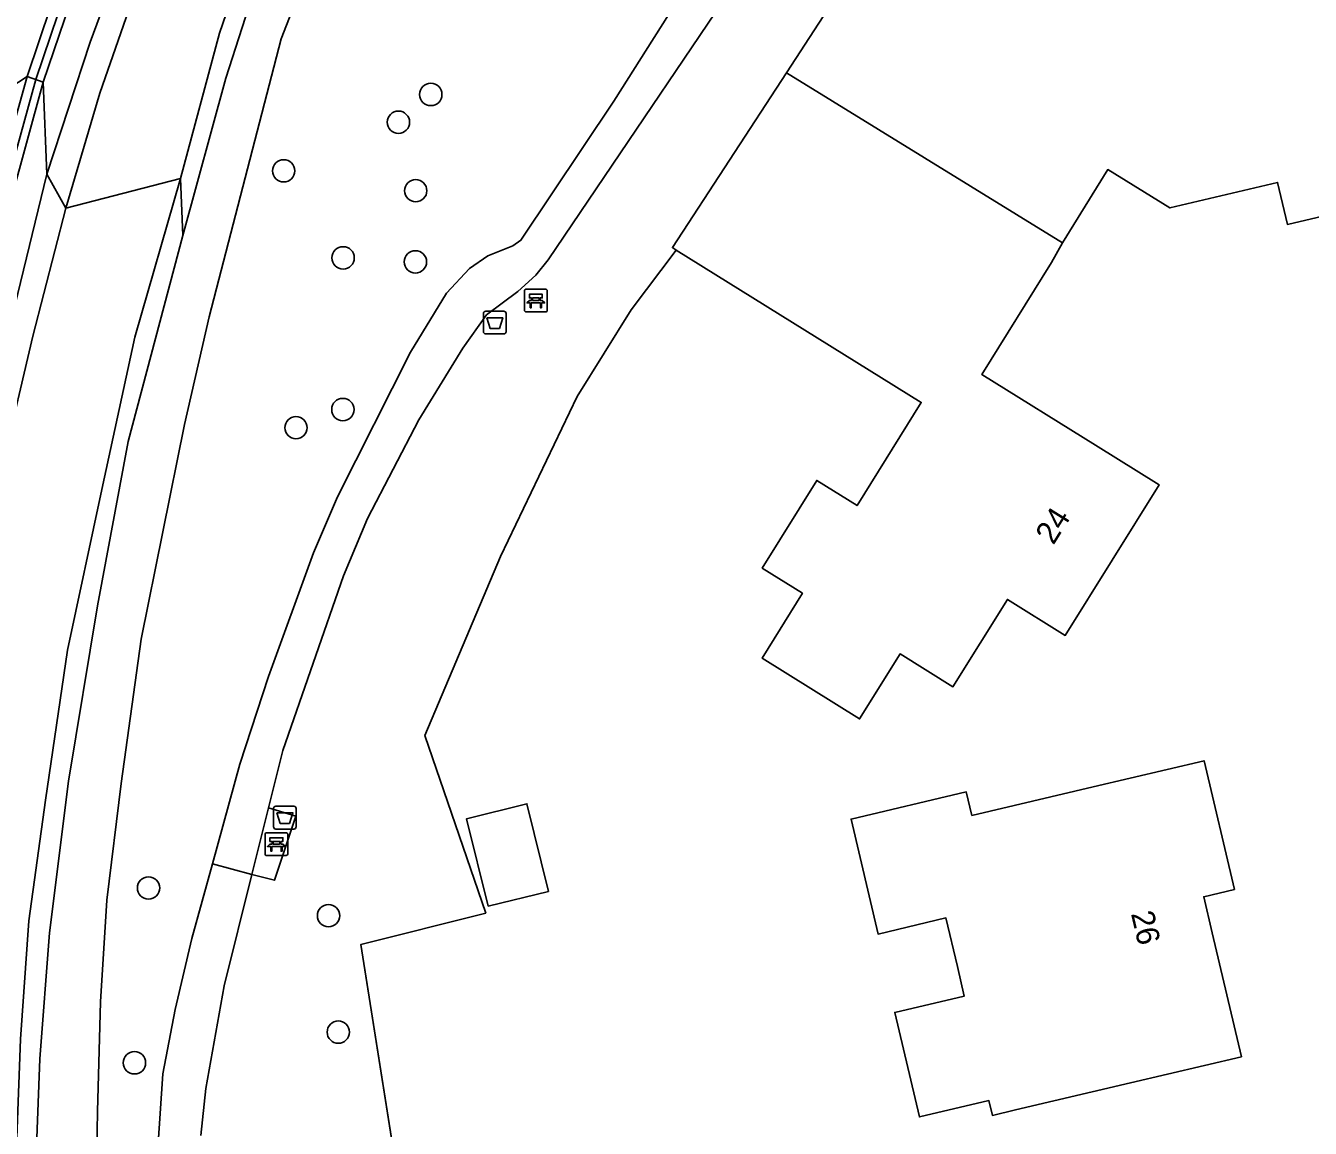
# Model space of a CAD drawing. Extents: x 157648 to 158502, y 379212 to 380938.
# Drawn here: x 158010.4 to 158066.7, y 380530.4 to 380578.7 of the extents above; entities that cross this region are included whole.
import ezdxf

# ---------------------------------------------------------------- set-up
doc = ezdxf.new("R2010")
doc.units = 0
for name, color, linetype in [('IMGEO_Afvalbak', 7, 'Continuous'), ('IMGEO_Bank', 7, 'Continuous'), ('IMGEO_Berm_groen', 7, 'Continuous'), ('IMGEO_Boom', 7, 'Continuous'), ('IMGEO_Erf', 7, 'Continuous'), ('IMGEO_Geluidsscherm', 7, 'Continuous'), ('IMGEO_Grasland_overig', 7, 'Continuous'), ('IMGEO_Groenvoorziening', 7, 'Continuous'), ('IMGEO_Muur', 7, 'Continuous'), ('IMGEO_Pand', 7, 'Continuous'), ('IMGEO_Pand_nummerreeks', 7, 'Continuous'), ('IMGEO_Voetpad_open', 7, 'Continuous'), ('IMGEO_Waterloop', 7, 'Continuous')]:
    doc.layers.add(name, color=color, linetype=linetype)

msp = doc.modelspace()

# ---------------------------------------------------------------- linework, layer by layer
at = {"layer": 'IMGEO_Afvalbak'}
for p, q in [((158030.435, 380565.301), (158030.435, 380566.101)), ((158030.435, 380566.101), (158030.435, 380565.301)), ((158030.535, 380566.201), (158031.325, 380566.201)), ((158031.325, 380566.201), (158030.535, 380566.201)), ((158031.425, 380566.101), (158031.425, 380565.301)), ((158031.425, 380565.301), (158031.425, 380566.101)), ((158031.325, 380565.201), (158030.535, 380565.201)), ((158030.535, 380565.201), (158031.325, 380565.201)), ((158021.234, 380543.597), (158021.234, 380544.397)), ((158021.234, 380544.397), (158021.234, 380543.597)), ((158021.334, 380544.497), (158022.124, 380544.497)), ((158022.124, 380544.497), (158021.334, 380544.497)), ((158022.224, 380544.397), (158022.224, 380543.597)), ((158022.224, 380543.597), (158022.224, 380544.397)), ((158022.124, 380543.497), (158021.334, 380543.497)), ((158021.334, 380543.497), (158022.124, 380543.497))]:
    msp.add_line(p, q, dxfattribs=at)
for points in [[(158030.578, 380565.915), (158031.282, 380565.915), (158031.133, 380565.445), (158030.727, 380565.445), (158030.578, 380565.915)], [(158021.377, 380544.211), (158022.081, 380544.211), (158021.932, 380543.741), (158021.526, 380543.741), (158021.377, 380544.211)]]:
    msp.add_lwpolyline(points, dxfattribs=at)
for centre, start, end in [((158030.535, 380566.101), 90, 180), ((158030.535, 380566.101), 90, 180), ((158031.325, 380566.101), 0, 90), ((158031.325, 380566.101), 360, 90), ((158030.535, 380565.301), 180, 270), ((158030.535, 380565.301), 180, 270), ((158031.325, 380565.301), 270, 0), ((158031.325, 380565.301), 270, 0), ((158021.334, 380544.397), 90, 180), ((158021.334, 380544.397), 90, 180), ((158022.124, 380544.397), 0, 90), ((158022.124, 380544.397), 360, 90), ((158021.334, 380543.597), 180, 270), ((158021.334, 380543.597), 180, 270), ((158022.124, 380543.597), 270, 0), ((158022.124, 380543.597), 270, 0)]:
    msp.add_arc(centre, 0.1, start, end, dxfattribs=at)
at = {"layer": 'IMGEO_Bank'}
for p, q in [((158032.232, 380566.243), (158032.232, 380567.084)), ((158032.232, 380567.084), (158032.232, 380566.243)), ((158032.307, 380567.168), (158033.148, 380567.168)), ((158033.148, 380567.168), (158032.307, 380567.168)), ((158033.232, 380567.093), (158033.232, 380566.252)), ((158033.232, 380566.252), (158033.232, 380567.093)), ((158032.929, 380566.566), (158032.536, 380566.566)), ((158032.541, 380566.674), (158032.541, 380566.78)), ((158032.585, 380566.78), (158032.585, 380566.674)), ((158032.873, 380566.786), (158032.591, 380566.786)), ((158032.591, 380566.668), (158032.873, 380566.668)), ((158032.879, 380566.674), (158032.879, 380566.78)), ((158032.923, 380566.78), (158032.923, 380566.674)), ((158033.157, 380566.168), (158032.316, 380566.168)), ((158032.316, 380566.168), (158033.157, 380566.168)), ((158020.86, 380542.411), (158020.86, 380543.252)), ((158020.86, 380543.252), (158020.86, 380542.411)), ((158020.935, 380543.336), (158021.776, 380543.336)), ((158021.776, 380543.336), (158020.935, 380543.336)), ((158021.169, 380542.842), (158021.169, 380542.948)), ((158021.213, 380542.948), (158021.213, 380542.842)), ((158021.501, 380542.954), (158021.219, 380542.954)), ((158021.507, 380542.842), (158021.507, 380542.948)), ((158021.551, 380542.948), (158021.551, 380542.842)), ((158021.86, 380543.261), (158021.86, 380542.42)), ((158021.86, 380542.42), (158021.86, 380543.261)), ((158021.785, 380542.336), (158020.944, 380542.336)), ((158020.944, 380542.336), (158021.785, 380542.336)), ((158021.557, 380542.734), (158021.164, 380542.734)), ((158021.219, 380542.836), (158021.501, 380542.836))]:
    msp.add_line(p, q, dxfattribs=at)
for points in [[(158032.479, 380566.566), (158032.337, 380566.566), (158032.449, 380566.668), (158032.535, 380566.668)], [(158032.535, 380566.786), (158032.449, 380566.786), (158032.449, 380566.947), (158033.012, 380566.947), (158033.012, 380566.786), (158032.929, 380566.786)], [(158032.529, 380566.559), (158032.529, 380566.352), (158032.486, 380566.352), (158032.486, 380566.559)], [(158032.929, 380566.668), (158033.012, 380566.668), (158033.124, 380566.566), (158032.985, 380566.566)], [(158032.979, 380566.559), (158032.979, 380566.352), (158032.935, 380566.352), (158032.935, 380566.559)], [(158021.163, 380542.954), (158021.077, 380542.954), (158021.077, 380543.115), (158021.64, 380543.115), (158021.64, 380542.954), (158021.557, 380542.954)], [(158021.107, 380542.734), (158020.965, 380542.734), (158021.077, 380542.836), (158021.163, 380542.836)], [(158021.157, 380542.727), (158021.157, 380542.52), (158021.114, 380542.52), (158021.114, 380542.727)], [(158021.557, 380542.836), (158021.64, 380542.836), (158021.752, 380542.734), (158021.613, 380542.734)], [(158021.607, 380542.727), (158021.607, 380542.52), (158021.563, 380542.52), (158021.563, 380542.727)]]:
    msp.add_lwpolyline(points, dxfattribs=at)
for centre, radius, start, end in [((158032.31, 380567.09), 0.0779, 92.4484, 184.2845), ((158032.31, 380567.09), 0.0779, 92.4484, 184.2845), ((158033.154, 380567.09), 0.0779, 2.4484, 94.2845), ((158033.154, 380567.09), 0.0779, 2.4484, 94.2845), ((158032.479, 380566.559), 0.00671, 2.8957, 87.1043), ((158032.536, 380566.559), 0.00671, 92.8957, 177.1043), ((158032.534, 380566.779), 0.00671, 2.8957, 87.1043), ((158032.534, 380566.675), 0.00671, 272.8957, 357.1043), ((158032.591, 380566.779), 0.00671, 92.8957, 177.1043), ((158032.591, 380566.675), 0.00671, 182.8957, 267.1043), ((158032.873, 380566.779), 0.00671, 2.8957, 87.1043), ((158032.873, 380566.675), 0.00671, 272.8957, 357.1043), ((158032.93, 380566.779), 0.00671, 92.8957, 177.1043), ((158032.93, 380566.675), 0.00671, 182.8957, 267.1043), ((158032.928, 380566.559), 0.00671, 2.8957, 87.1043), ((158032.985, 380566.559), 0.00671, 92.8957, 177.1043), ((158032.31, 380566.246), 0.0779, 182.4484, 274.2845), ((158032.31, 380566.246), 0.0779, 182.4484, 274.2845), ((158033.154, 380566.246), 0.0779, 272.4484, 4.2845), ((158033.154, 380566.246), 0.0779, 272.4484, 4.2845), ((158020.938, 380543.258), 0.0779, 92.4484, 184.2845), ((158020.938, 380543.258), 0.0779, 92.4484, 184.2845), ((158021.162, 380542.947), 0.00671, 2.8957, 87.1043), ((158021.219, 380542.947), 0.00671, 92.8957, 177.1043), ((158021.501, 380542.947), 0.00671, 2.8957, 87.1043), ((158021.558, 380542.947), 0.00671, 92.8957, 177.1043), ((158021.782, 380543.258), 0.0779, 2.4484, 94.2845), ((158021.782, 380543.258), 0.0779, 2.4484, 94.2845), ((158020.938, 380542.414), 0.0779, 182.4484, 274.2845), ((158020.938, 380542.414), 0.0779, 182.4484, 274.2845), ((158021.107, 380542.727), 0.00671, 2.8957, 87.1043), ((158021.164, 380542.727), 0.00671, 92.8957, 177.1043), ((158021.162, 380542.843), 0.00671, 272.8957, 357.1043), ((158021.219, 380542.843), 0.00671, 182.8957, 267.1043), ((158021.501, 380542.843), 0.00671, 272.8957, 357.1043), ((158021.558, 380542.843), 0.00671, 182.8957, 267.1043), ((158021.556, 380542.727), 0.00671, 2.8957, 87.1043), ((158021.613, 380542.727), 0.00671, 92.8957, 177.1043), ((158021.782, 380542.414), 0.0779, 272.4484, 4.2845), ((158021.782, 380542.414), 0.0779, 272.4484, 4.2845)]:
    msp.add_arc(centre, radius, start, end, dxfattribs=at)
at = {"layer": 'IMGEO_Berm_groen'}
for points in [[(158005.656, 380573.379), (158010.428, 380576.487), (158013.01, 380584.146), (158015.85, 380591.614), (158018.958, 380599.076), (158022.45, 380606.316), (158025.979, 380613.549), (158029.57, 380620.768), (158033.254, 380627.91), (158036.94, 380635.035), (158040.617, 380642.141), (158044.016, 380649.457)], [(158044.735, 380649.144), (158041.29, 380641.835), (158037.633, 380634.694), (158033.938, 380627.578), (158030.22, 380620.407), (158026.662, 380613.235), (158023.152, 380605.994), (158019.658, 380598.78), (158016.584, 380591.355), (158013.719, 380583.851), (158011.135, 380576.244), (158011.298, 380572.204), (158013.196, 380578.001), (158015.05, 380583.016), (158017.186, 380588.989), (158020.185, 380596.645), (158023.302, 380603.568), (158027.015, 380610.889), (158030.113, 380617.359), (158033.284, 380623.135), (158037.187, 380630.794), (158040.903, 380637.212), (158044.37, 380644.521)], [(158015.347, 380580.727), (158013.615, 380575.759), (158012.132, 380570.721), (158017.16, 380572.021), (158018.867, 380578.384), (158020.2, 380582.265)], [(158009.892, 380566.43), (158011.298, 380572.204), (158011.135, 380576.244), (158009.019, 380568.536)]]:
    msp.add_lwpolyline(points, dxfattribs=at)
msp.add_lwpolyline([(158010.428, 380576.487), (158005.656, 380573.379), (158004.823, 380570.311), (158003.942, 380566.768), (158003.271, 380564.027), (158002.513, 380560.704), (158001.925, 380557.54), (158001.439, 380554.667), (158000.844, 380550.549), (158000.148, 380546.106), (157999.989, 380544.658), (158003.745, 380544.128), (158003.839, 380545.011), (158004.978, 380553.021), (158006.438, 380560.867), (158008.262, 380568.713)], close=True, dxfattribs=at)
at = {"layer": 'IMGEO_Boom'}
for centre in [(158028.126, 380575.702), (158026.707, 380574.485), (158021.677, 380572.355), (158027.466, 380571.483), (158024.282, 380568.539), (158027.452, 380568.363), (158024.272, 380561.888), (158022.217, 380561.092), (158015.753, 380540.913), (158023.644, 380539.698), (158024.07, 380534.593), (158015.135, 380533.248)]:
    msp.add_circle(centre, 0.489, dxfattribs=at)
at = {"layer": 'IMGEO_Erf'}
msp.add_lwpolyline([(158069.769, 380570.973), (158065.682, 380570.005), (158065.247, 380571.844), (158060.526, 380570.726), (158057.799, 380572.409), (158055.814, 380569.191), (158055.339, 380568.333), (158052.283, 380563.424), (158057.265, 380560.322), (158060.051, 380558.588), (158055.941, 380551.985), (158053.402, 380553.566), (158051.016, 380549.732), (158048.7, 380551.173), (158046.926, 380548.323), (158042.647, 380550.988), (158044.42, 380553.836), (158042.654, 380554.935), (158045.047, 380558.78), (158046.812, 380557.68), (158049.624, 380562.198), (158038.885, 380568.882), (158036.908, 380566.264), (158034.545, 380562.457), (158031.186, 380555.44), (158027.867, 380547.604), (158030.539, 380539.809), (158025.063, 380538.438), (158027.596, 380522.373)], dxfattribs=at)
for points in [[(158063.663, 380533.513), (158058.796, 380532.368), (158053.754, 380531.181), (158052.744, 380530.943), (158052.591, 380531.593), (158049.543, 380530.876), (158048.466, 380535.457), (158051.514, 380536.174), (158051.21, 380537.466), (158050.708, 380539.6), (158047.734, 380538.893), (158046.548, 380543.936), (158051.603, 380545.126), (158051.846, 380544.092), (158057.159, 380545.342), (158062.026, 380546.487), (158063.353, 380540.847), (158062.012, 380540.531), (158062.386, 380538.941)], [(158030.643, 380540.109), (158029.696, 380543.951), (158032.337, 380544.602), (158033.285, 380540.76)]]:
    msp.add_lwpolyline(points, close=True, dxfattribs=at)
at = {"layer": 'IMGEO_Geluidsscherm'}
for points in [[(158044.412, 380649.372), (158040.986, 380642.046), (158037.293, 380634.894), (158033.601, 380627.734), (158029.882, 380620.572), (158026.335, 380613.356), (158022.821, 380606.177), (158019.32, 380598.936), (158016.236, 380591.537), (158013.382, 380583.98), (158010.808, 380576.356)], [(158010.808, 380576.356), (158008.668, 380568.593), (158006.869, 380560.775), (158005.375, 380552.9), (158004.189, 380544.942), (158003.36, 380536.947), (158002.826, 380528.958), (158002.532, 380520.947)]]:
    msp.add_lwpolyline(points, dxfattribs=at)
at = {"layer": 'IMGEO_Grasland_overig'}
for points in [[(158042.144, 380617.303), (158041.007, 380617.541), (158040.33, 380617.098), (158039.071, 380615.108), (158036.815, 380610.772), (158034.022, 380605.67), (158030.172, 380599.492), (158027.805, 380595.766), (158025.395, 380592.079), (158023.506, 380588.664), (158021.502, 380585.078), (158020.2, 380582.265), (158018.867, 380578.384), (158017.16, 380572.021), (158017.256, 380569.516), (158019.142, 380576.421), (158020.571, 380580.882), (158021.857, 380584.023), (158023.202, 380586.797), (158025.204, 380590.423), (158028.604, 380595.717), (158035.145, 380606.581), (158039.938, 380615.35), (158041.324, 380617.263)], [(158012.888, 380468.466), (158011.799, 380484.364), (158010.912, 380501.977), (158010.407, 380517.662), (158010.715, 380526.098), (158010.981, 380533.418), (158011.414, 380538.94), (158012.245, 380545.589), (158013.518, 380553.286), (158014.856, 380560.493), (158017.256, 380569.516), (158017.16, 380572.021), (158015.153, 380565.069), (158013.708, 380558.39), (158012.199, 380551.339), (158011.241, 380544.766), (158010.509, 380539.476), (158010.142, 380534.286), (158009.84, 380526.02), (158009.712, 380518.419), (158010.246, 380502.882), (158011.103, 380487.525), (158012.032, 380474.96), (158012.716, 380468.453)]]:
    msp.add_lwpolyline(points, close=True, dxfattribs=at)
for points in [[(158015.05, 380583.016), (158013.196, 380578.001), (158011.298, 380572.204), (158012.132, 380570.721), (158013.615, 380575.759), (158015.347, 380580.727)], [(158009.383, 380559.546), (158010.677, 380565.109), (158012.132, 380570.721), (158011.298, 380572.204), (158009.892, 380566.43)], [(158010.142, 380534.286), (158010.509, 380539.476), (158011.241, 380544.766), (158012.199, 380551.339), (158013.708, 380558.39), (158015.153, 380565.069), (158017.16, 380572.021), (158012.132, 380570.721), (158010.677, 380565.109), (158009.383, 380559.546)]]:
    msp.add_lwpolyline(points, dxfattribs=at)
at = {"layer": 'IMGEO_Groenvoorziening'}
for points in [[(158094.685, 380652.344), (158085.154, 380639.634), (158078.226, 380631.297), (158067.797, 380616.326), (158055.515, 380599.768), (158048.498, 380590.709), (158043.425, 380583.487), (158033.267, 380568.447), (158032.724, 380567.785), (158031.937, 380567.07), (158030.57, 380566.039), (158029.532, 380564.573), (158027.609, 380561.443), (158025.354, 380557.107), (158024.304, 380554.594), (158021.633, 380546.933), (158021.01, 380544.429), (158022.212, 380544.054), (158021.27, 380541.249), (158020.283, 380541.51), (158019.068, 380536.629), (158018.258, 380532.115), (158018.049, 380530.053)], [(158027.596, 380522.373), (158025.063, 380538.438), (158030.539, 380539.809), (158027.867, 380547.604), (158031.186, 380555.44), (158034.545, 380562.457), (158036.908, 380566.264), (158038.885, 380568.882), (158038.715, 380568.988), (158043.713, 380576.655), (158049.177, 380585.036), (158050.182, 380588.248), (158053.391, 380593.245), (158056.187, 380596.581), (158059.382, 380600.142), (158068.637, 380609.358), (158076.147, 380618.831), (158077.81, 380621.277), (158081.679, 380625.841), (158082.153, 380626.576), (158095.774, 380642.02), (158103.444, 380650.712)], [(158016.054, 380527.981), (158016.38, 380532.759), (158016.922, 380535.577), (158017.655, 380538.691), (158018.553, 380541.968), (158019.752, 380546.345), (158021.005, 380550.181), (158022.982, 380555.613), (158024.035, 380558.065), (158027.241, 380564.397), (158028.82, 380566.997), (158029.816, 380568.071), (158030.631, 380568.623), (158031.718, 380569.066), (158032.076, 380569.309), (158036.155, 380575.415), (158041.726, 380584.242)], [(158023.172, 380582.28), (158021.564, 380578.138), (158018.412, 380565.959), (158017.325, 380561.227), (158015.436, 380551.818), (158014.548, 380545.494), (158013.931, 380540.374), (158013.652, 380535.927), (158013.513, 380531.117), (158013.428, 380526.023)]]:
    msp.add_lwpolyline(points, dxfattribs=at)
at = {"layer": 'IMGEO_Muur'}
for points in [[(158044.016, 380649.457), (158040.617, 380642.141), (158036.94, 380635.035), (158033.254, 380627.91), (158029.57, 380620.768), (158025.979, 380613.549), (158022.45, 380606.316), (158018.958, 380599.076), (158015.85, 380591.614), (158013.01, 380584.146), (158010.428, 380576.487), (158011.135, 380576.244), (158013.719, 380583.851), (158016.584, 380591.355), (158019.658, 380598.78), (158023.152, 380605.994), (158026.662, 380613.235), (158030.22, 380620.407), (158033.938, 380627.578), (158037.633, 380634.694), (158041.29, 380641.835), (158044.735, 380649.144)], [(158009.019, 380568.536), (158011.135, 380576.244), (158010.428, 380576.487), (158008.262, 380568.713)], [(158030.539, 380539.809), (158027.867, 380547.604), (158031.186, 380555.44), (158034.545, 380562.457), (158036.908, 380566.264), (158038.885, 380568.882)], [(158027.658, 380521.978), (158025.063, 380538.438), (158030.539, 380539.809)]]:
    msp.add_lwpolyline(points, dxfattribs=at)
at = {"layer": 'IMGEO_Pand'}
for points in [[(158071.945, 380582.752), (158066.842, 380581.544), (158066.713, 380582.09), (158062.595, 380584.632), (158059.856, 380583.983), (158058.595, 380581.94), (158058.304, 380582.119), (158057.091, 380580.152), (158049.177, 380585.036), (158043.713, 380576.655), (158055.814, 380569.191), (158057.799, 380572.409), (158060.526, 380570.726), (158065.247, 380571.844), (158065.682, 380570.005), (158069.769, 380570.973), (158070.271, 380570.664), (158072.548, 380571.203), (158072.828, 380571.657), (158074.479, 380572.048), (158073.327, 380576.914)], [(158055.339, 380568.333), (158055.814, 380569.191), (158043.713, 380576.655), (158038.715, 380568.988), (158038.885, 380568.882), (158049.624, 380562.198), (158046.812, 380557.68), (158045.047, 380558.78), (158042.654, 380554.935), (158044.42, 380553.836), (158042.647, 380550.988), (158046.926, 380548.323), (158048.7, 380551.173), (158051.016, 380549.732), (158053.402, 380553.566), (158055.941, 380551.985), (158060.051, 380558.588), (158057.265, 380560.322), (158052.283, 380563.424)], [(158062.012, 380540.531), (158063.353, 380540.847), (158062.026, 380546.487), (158057.159, 380545.342), (158051.846, 380544.092), (158051.603, 380545.126), (158046.548, 380543.936), (158047.734, 380538.893), (158050.708, 380539.6), (158051.21, 380537.466), (158051.514, 380536.174), (158048.466, 380535.457), (158049.543, 380530.876), (158052.591, 380531.593), (158052.744, 380530.943), (158053.754, 380531.181), (158058.796, 380532.368), (158063.663, 380533.513), (158062.386, 380538.941)], [(158030.643, 380540.109), (158033.285, 380540.76), (158032.337, 380544.602), (158029.696, 380543.951)]]:
    msp.add_lwpolyline(points, close=True, dxfattribs=at)
at = {"layer": 'IMGEO_Voetpad_open'}
for points in [[(158041.726, 380584.242), (158036.155, 380575.415), (158032.076, 380569.309), (158031.718, 380569.066), (158030.631, 380568.623), (158029.816, 380568.071), (158028.82, 380566.997), (158027.241, 380564.397), (158024.035, 380558.065), (158022.982, 380555.613), (158021.005, 380550.181), (158019.752, 380546.345), (158018.553, 380541.968), (158020.283, 380541.51), (158021.01, 380544.429), (158021.633, 380546.933), (158024.304, 380554.594), (158025.354, 380557.107), (158027.609, 380561.443), (158029.532, 380564.573), (158030.57, 380566.039), (158031.937, 380567.07), (158032.724, 380567.785), (158033.267, 380568.447), (158043.425, 380583.487)], [(158018.049, 380530.053), (158018.258, 380532.115), (158019.068, 380536.629), (158020.283, 380541.51), (158018.553, 380541.968), (158017.655, 380538.691), (158016.922, 380535.577), (158016.38, 380532.759), (158016.054, 380527.981)]]:
    msp.add_lwpolyline(points, dxfattribs=at)
msp.add_lwpolyline([(158020.283, 380541.51), (158021.27, 380541.249), (158022.212, 380544.054), (158021.01, 380544.429)], close=True, dxfattribs=at)
at = {"layer": 'IMGEO_Waterloop'}
for points in [[(158013.428, 380526.023), (158013.513, 380531.117), (158013.652, 380535.927), (158013.931, 380540.374), (158014.548, 380545.494), (158015.436, 380551.818), (158017.325, 380561.227), (158018.412, 380565.959), (158021.564, 380578.138), (158023.172, 380582.28)], [(158020.571, 380580.882), (158019.142, 380576.421), (158017.256, 380569.516), (158014.856, 380560.493), (158013.518, 380553.286), (158012.245, 380545.589), (158011.414, 380538.94), (158010.981, 380533.418), (158010.715, 380526.098)]]:
    msp.add_lwpolyline(points, dxfattribs=at)

# ---------------------------------------------------------------- texts
at = {"layer": 'IMGEO_Pand_nummerreeks'}
for s, rotation, p in [('24', 58.0979, (158055.42, 380555.916)), ('26', 283.2351, (158058.816, 380539.79))]:
    msp.add_text(s, height=1, rotation=rotation, dxfattribs=at).set_placement(p)

doc.saveas('drawing.dxf')
